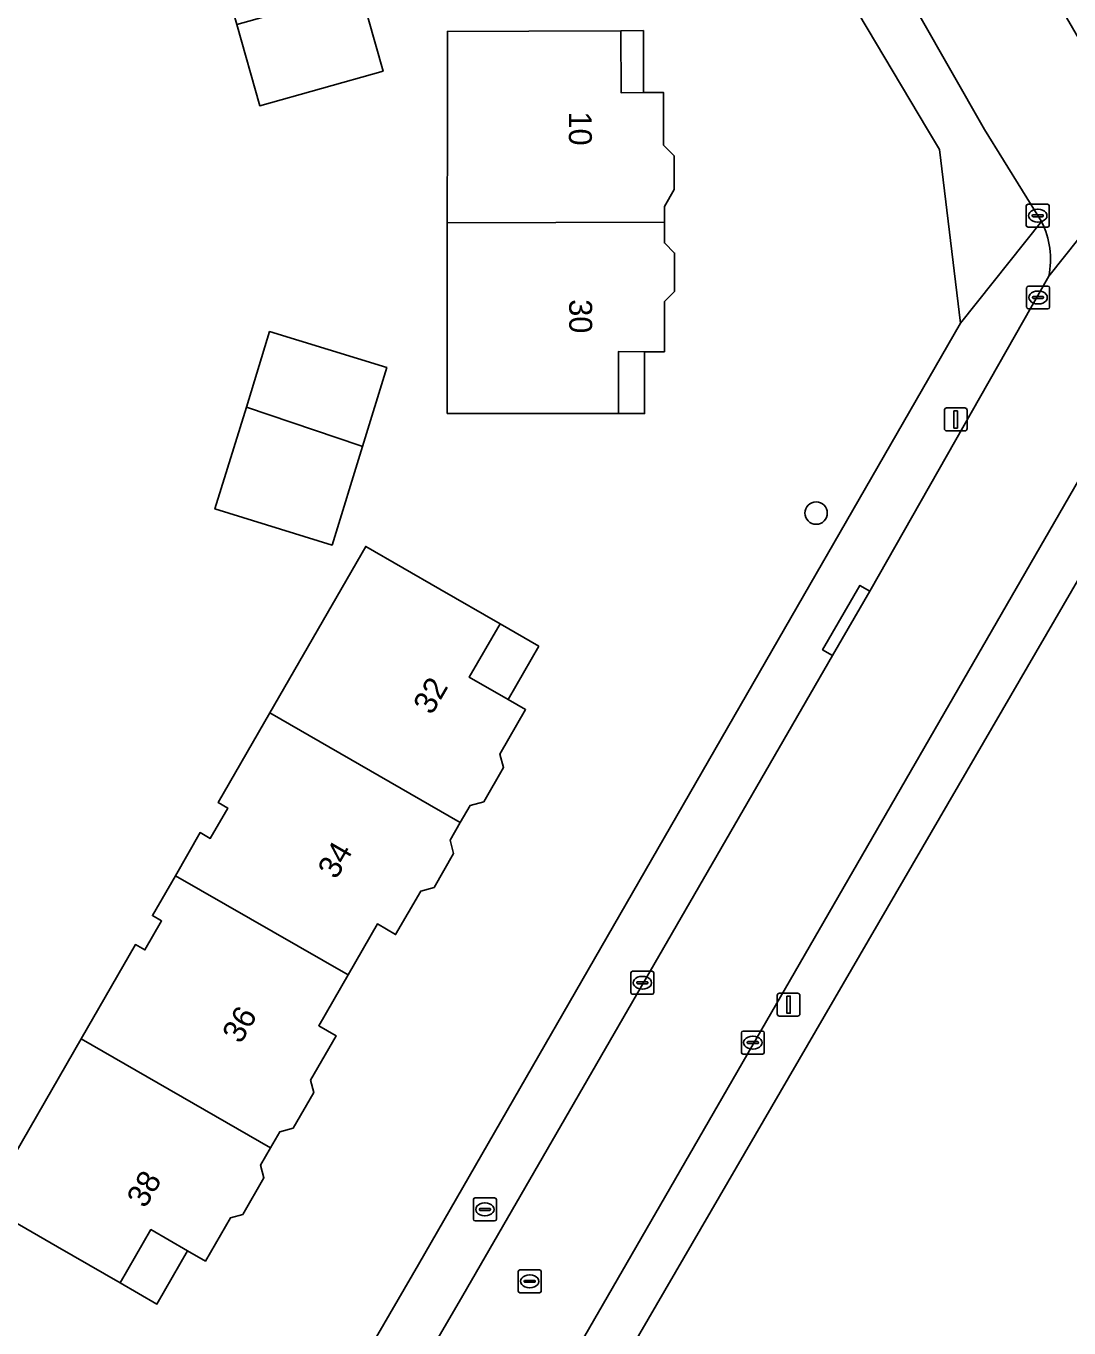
# Model space of a CAD drawing. Extents: x 161772 to 163126, y 383092 to 383917.
# Drawn here: x 162445.1 to 162490.6, y 383697.7 to 383754.5 of the extents above; entities that cross this region are included whole.
import ezdxf

# ---------------------------------------------------------------- set-up
doc = ezdxf.new("R2010")
doc.units = 0
for name, color, linetype in [('IMGEO_Boom', 7, 'Continuous'), ('IMGEO_Brandkraan', 7, 'Continuous'), ('IMGEO_Erf', 7, 'Continuous'), ('IMGEO_Kolk', 7, 'Continuous'), ('IMGEO_Lichtmast', 7, 'Continuous'), ('IMGEO_Pand', 7, 'Continuous'), ('IMGEO_Pand_nummerreeks', 7, 'Continuous'), ('IMGEO_Pand_overbouw', 7, 'Continuous'), ('IMGEO_Rijbaan_lokaal_open', 7, 'Continuous'), ('IMGEO_Rioolput', 7, 'Continuous'), ('IMGEO_Voetpad_open', 7, 'Continuous')]:
    doc.layers.add(name, color=color, linetype=linetype)

msp = doc.modelspace()

# ---------------------------------------------------------------- linework, layer by layer
at = {"layer": 'IMGEO_Boom'}
msp.add_circle((162479.555, 383733.247), 0.489, dxfattribs=at)
at = {"layer": 'IMGEO_Brandkraan'}
for p, q in [((162464.595, 383702.42), (162464.595, 383703.272)), ((162464.67, 383703.346), (162465.522, 383703.346)), ((162465.596, 383703.272), (162465.596, 383702.42)), ((162464.854, 383702.84), (162464.854, 383702.852)), ((162465.292, 383702.803), (162464.894, 383702.803)), ((162464.897, 383702.889), (162465.295, 383702.889)), ((162465.083, 383703.126), (162465.108, 383703.126)), ((162465.338, 383702.852), (162465.338, 383702.84)), ((162465.522, 383702.346), (162464.67, 383702.346)), ((162465.106, 383702.566), (162465.081, 383702.566))]:
    msp.add_line(p, q, dxfattribs=at)
for points in [[(162464.595, 383702.42), (162464.595, 383703.272)], [(162464.67, 383703.346), (162465.522, 383703.346)], [(162465.596, 383703.272), (162465.596, 383702.42)], [(162465.522, 383702.346), (162464.67, 383702.346)]]:
    msp.add_lwpolyline(points, dxfattribs=at)
for centre, radius, start, end in [((162464.672, 383703.27), 0.0765, 91.552, 178.448), ((162464.672, 383703.27), 0.0765, 91.552, 178.448), ((162465.52, 383703.27), 0.0765, 1.552, 88.448), ((162465.52, 383703.27), 0.0765, 1.552, 88.448), ((162464.894, 383702.849), 0.0403, 85.8775, 175.7526), ((162464.891, 383702.839), 0.0366, 178.938, 274.7102), ((162465.295, 383702.846), 0.043, 264.8664, 352.4533), ((162465.299, 383702.851), 0.0386, 1.7309, 96.639), ((162464.672, 383702.422), 0.0765, 181.552, 268.448), ((162464.672, 383702.422), 0.0765, 181.552, 268.448), ((162465.52, 383702.422), 0.0765, 271.552, 358.448), ((162465.52, 383702.422), 0.0765, 271.552, 358.448)]:
    msp.add_arc(centre, radius, start, end, dxfattribs=at)
for centre, major_axis, ratio, start_param, end_param in [((162465.082, 383702.846), (-0.387, 0.002), 0.722429, 4.712389, 7.853982), ((162465.107, 383702.846), (-0.39, 0.002), 0.717154, 1.570796, 4.712389)]:
    msp.add_ellipse(centre, major_axis=major_axis, ratio=ratio, start_param=start_param, end_param=end_param, dxfattribs=at)
at = {"layer": 'IMGEO_Erf'}
for points in [[(162485.854, 383741.542), (162484.939, 383749.123), (162484.417, 383750), (162480.643, 383756.334), (162474.88, 383766.74), (162466.513, 383782.432), (162459.333, 383796.991), (162451.589, 383813.891), (162447.165, 383824.152), (162444.24, 383825.301)], [(162431.598, 383660.768), (162438.96, 383660.462), (162462.2, 383700.441), (162485.854, 383741.542)], [(162493.82, 383735.198), (162454.106, 383666.894), (162451.146, 383661.814), (162451.917, 383659.882), (162542.773, 383655.878), (162547.029, 383661.847), (162543.666, 383666.636), (162514.341, 383708.498)]]:
    msp.add_lwpolyline(points, dxfattribs=at)
for points in [[(162454.266, 383754.582), (162453.265, 383758.123), (162458.656, 383759.639), (162459.652, 383756.096), (162460.651, 383752.544), (162455.269, 383751.031)], [(162463.457, 383750), (162463.458, 383754.277), (162467.014, 383754.291), (162471.031, 383754.307), (162471.042, 383751.598), (162472.024, 383751.602), (162472.898, 383751.606), (162472.897, 383750), (162472.897, 383749.31), (162473.357, 383748.85), (162473.357, 383747.375), (162472.931, 383746.637), (162472.931, 383745.94), (162472.93, 383745.041), (162473.374, 383744.597), (162473.373, 383742.923), (162472.937, 383742.486), (162472.936, 383740.292), (162472.07, 383740.293), (162470.922, 383740.294), (162470.921, 383737.593), (162467.07, 383737.594), (162463.455, 383737.595), (162463.456, 383745.923)], [(162455.699, 383741.172), (162460.81, 383739.596), (162459.746, 383736.146), (162458.422, 383731.852), (162453.312, 383733.428), (162454.683, 383737.874)], [(162447.472, 383710.296), (162449.841, 383714.411), (162450.256, 383714.172), (162450.985, 383715.439), (162450.58, 383715.672), (162451.583, 383717.413), (162452.666, 383719.294), (162453.104, 383719.042), (162453.869, 383720.37), (162453.456, 383720.608), (162455.709, 383724.521), (162459.894, 383731.79), (162463.123, 383729.931), (162465.756, 383728.415), (162464.412, 383726.081), (162466.112, 383725.103), (162466.875, 383724.664), (162465.753, 383722.715), (162465.908, 383722.14), (162465.048, 383720.647), (162464.448, 383720.486), (162464.014, 383719.732), (162463.575, 383718.969), (162463.731, 383718.39), (162462.875, 383716.902), (162462.294, 383716.745), (162461.2, 383714.846), (162460.401, 383715.307), (162459.121, 383713.084), (162457.843, 383710.864), (162458.598, 383710.429), (162457.482, 383708.49), (162457.627, 383707.951), (162456.726, 383706.386), (162456.139, 383706.228), (162455.739, 383705.534), (162455.301, 383704.773), (162455.448, 383704.229), (162454.525, 383702.627), (162453.987, 383702.482), (162452.899, 383700.593), (162452.118, 383701.043), (162450.516, 383701.966), (162449.172, 383699.635), (162446.443, 383701.207), (162443.286, 383703.025)]]:
    msp.add_lwpolyline(points, close=True, dxfattribs=at)
at = {"layer": 'IMGEO_Kolk'}
for p, q in [((162488.73, 383745.803), (162488.73, 383746.655)), ((162488.805, 383746.729), (162489.657, 383746.729)), ((162489.218, 383746.509), (162489.243, 383746.509)), ((162489.731, 383746.655), (162489.731, 383745.803)), ((162488.989, 383746.223), (162488.989, 383746.235)), ((162489.427, 383746.186), (162489.029, 383746.186)), ((162489.032, 383746.272), (162489.43, 383746.272)), ((162489.241, 383745.949), (162489.216, 383745.949)), ((162489.473, 383746.235), (162489.473, 383746.223)), ((162489.657, 383745.729), (162488.805, 383745.729)), ((162488.745, 383742.232), (162488.745, 383743.084)), ((162488.82, 383743.158), (162489.672, 383743.158)), ((162489.746, 383743.084), (162489.746, 383742.232)), ((162489.004, 383742.652), (162489.004, 383742.664)), ((162489.442, 383742.615), (162489.044, 383742.615)), ((162489.047, 383742.701), (162489.445, 383742.701)), ((162489.233, 383742.938), (162489.258, 383742.938)), ((162489.488, 383742.664), (162489.488, 383742.652)), ((162489.672, 383742.158), (162488.82, 383742.158)), ((162489.256, 383742.378), (162489.231, 383742.378)), ((162471.469, 383712.315), (162471.469, 383713.167)), ((162471.544, 383713.241), (162472.396, 383713.241)), ((162471.957, 383713.021), (162471.982, 383713.021)), ((162472.47, 383713.167), (162472.47, 383712.315)), ((162471.728, 383712.735), (162471.728, 383712.747)), ((162472.166, 383712.698), (162471.768, 383712.698)), ((162471.771, 383712.784), (162472.169, 383712.784)), ((162471.98, 383712.461), (162471.955, 383712.461)), ((162472.212, 383712.747), (162472.212, 383712.735)), ((162472.396, 383712.241), (162471.544, 383712.241)), ((162476.366, 383710.628), (162477.218, 383710.628)), ((162476.291, 383709.702), (162476.291, 383710.554)), ((162476.55, 383710.122), (162476.55, 383710.134)), ((162476.988, 383710.085), (162476.59, 383710.085)), ((162476.593, 383710.171), (162476.991, 383710.171)), ((162476.779, 383710.408), (162476.804, 383710.408)), ((162477.034, 383710.134), (162477.034, 383710.122)), ((162477.292, 383710.554), (162477.292, 383709.702)), ((162477.218, 383709.628), (162476.366, 383709.628)), ((162476.802, 383709.848), (162476.777, 383709.848))]:
    msp.add_line(p, q, dxfattribs=at)
for points in [[(162488.73, 383745.803), (162488.73, 383746.655)], [(162488.805, 383746.729), (162489.657, 383746.729)], [(162489.731, 383746.655), (162489.731, 383745.803)], [(162489.657, 383745.729), (162488.805, 383745.729)], [(162488.745, 383742.232), (162488.745, 383743.084)], [(162488.82, 383743.158), (162489.672, 383743.158)], [(162489.746, 383743.084), (162489.746, 383742.232)], [(162489.672, 383742.158), (162488.82, 383742.158)], [(162471.469, 383712.315), (162471.469, 383713.167)], [(162471.544, 383713.241), (162472.396, 383713.241)], [(162472.47, 383713.167), (162472.47, 383712.315)], [(162472.396, 383712.241), (162471.544, 383712.241)], [(162476.366, 383710.628), (162477.218, 383710.628)], [(162476.291, 383709.702), (162476.291, 383710.554)], [(162477.292, 383710.554), (162477.292, 383709.702)], [(162477.218, 383709.628), (162476.366, 383709.628)]]:
    msp.add_lwpolyline(points, dxfattribs=at)
for centre, radius, start, end in [((162488.807, 383746.653), 0.0765, 91.552, 178.448), ((162488.807, 383746.653), 0.0765, 91.552, 178.448), ((162489.655, 383746.653), 0.0765, 1.552, 88.448), ((162489.655, 383746.653), 0.0765, 1.552, 88.448), ((162488.807, 383745.805), 0.0765, 181.552, 268.448), ((162488.807, 383745.805), 0.0765, 181.552, 268.448), ((162489.029, 383746.232), 0.0403, 85.8775, 175.7526), ((162489.026, 383746.222), 0.0366, 178.938, 274.7102), ((162489.43, 383746.229), 0.043, 264.8664, 352.4533), ((162489.434, 383746.234), 0.0386, 1.7309, 96.639), ((162489.655, 383745.805), 0.0765, 271.552, 358.448), ((162489.655, 383745.805), 0.0765, 271.552, 358.448), ((162488.822, 383743.082), 0.0765, 91.552, 178.448), ((162488.822, 383743.082), 0.0765, 91.552, 178.448), ((162489.67, 383743.082), 0.0765, 1.552, 88.448), ((162489.67, 383743.082), 0.0765, 1.552, 88.448), ((162489.044, 383742.661), 0.0403, 85.8775, 175.7526), ((162489.041, 383742.651), 0.0366, 178.938, 274.7102), ((162489.445, 383742.658), 0.043, 264.8664, 352.4533), ((162489.449, 383742.663), 0.0386, 1.7309, 96.639), ((162488.822, 383742.234), 0.0765, 181.552, 268.448), ((162488.822, 383742.234), 0.0765, 181.552, 268.448), ((162489.67, 383742.234), 0.0765, 271.552, 358.448), ((162489.67, 383742.234), 0.0765, 271.552, 358.448), ((162471.546, 383713.165), 0.0765, 91.552, 178.448), ((162471.546, 383713.165), 0.0765, 91.552, 178.448), ((162472.394, 383713.165), 0.0765, 1.552, 88.448), ((162472.394, 383713.165), 0.0765, 1.552, 88.448), ((162471.546, 383712.317), 0.0765, 181.552, 268.448), ((162471.546, 383712.317), 0.0765, 181.552, 268.448), ((162471.768, 383712.744), 0.0403, 85.8775, 175.7526), ((162471.765, 383712.734), 0.0366, 178.938, 274.7102), ((162472.169, 383712.741), 0.043, 264.8664, 352.4533), ((162472.173, 383712.746), 0.0386, 1.7309, 96.639), ((162472.394, 383712.317), 0.0765, 271.552, 358.448), ((162472.394, 383712.317), 0.0765, 271.552, 358.448), ((162476.368, 383710.552), 0.0765, 91.552, 178.448), ((162476.368, 383710.552), 0.0765, 91.552, 178.448), ((162477.216, 383710.552), 0.0765, 1.552, 88.448), ((162477.216, 383710.552), 0.0765, 1.552, 88.448), ((162476.59, 383710.131), 0.0403, 85.8775, 175.7526), ((162476.587, 383710.121), 0.0366, 178.938, 274.7102), ((162476.991, 383710.128), 0.043, 264.8664, 352.4533), ((162476.995, 383710.133), 0.0386, 1.7309, 96.639), ((162476.368, 383709.704), 0.0765, 181.552, 268.448), ((162476.368, 383709.704), 0.0765, 181.552, 268.448), ((162477.216, 383709.704), 0.0765, 271.552, 358.448), ((162477.216, 383709.704), 0.0765, 271.552, 358.448)]:
    msp.add_arc(centre, radius, start, end, dxfattribs=at)
for centre, major_axis, ratio, start_param, end_param in [((162489.217, 383746.229), (-0.387, 0.002), 0.722429, 4.712389, 7.853982), ((162489.242, 383746.229), (-0.39, 0.002), 0.717154, 1.570796, 4.712389), ((162489.232, 383742.658), (-0.387, 0.002), 0.722429, 4.712389, 7.853982), ((162489.257, 383742.658), (-0.39, 0.002), 0.717154, 1.570796, 4.712389), ((162471.956, 383712.741), (-0.387, 0.002), 0.722429, 4.712389, 7.853982), ((162471.981, 383712.741), (-0.39, 0.002), 0.717154, 1.570796, 4.712389), ((162476.778, 383710.128), (-0.387, 0.002), 0.722429, 4.712389, 7.853982), ((162476.803, 383710.128), (-0.39, 0.002), 0.717154, 1.570796, 4.712389)]:
    msp.add_ellipse(centre, major_axis=major_axis, ratio=ratio, start_param=start_param, end_param=end_param, dxfattribs=at)
at = {"layer": 'IMGEO_Lichtmast'}
for p, q in [((162485.152, 383736.935), (162485.152, 383737.735)), ((162485.152, 383737.735), (162485.152, 383736.935)), ((162485.252, 383737.835), (162486.042, 383737.835)), ((162486.042, 383737.835), (162485.252, 383737.835)), ((162486.142, 383737.735), (162486.142, 383736.935)), ((162486.142, 383736.935), (162486.142, 383737.735)), ((162486.042, 383736.835), (162485.252, 383736.835)), ((162485.252, 383736.835), (162486.042, 383736.835)), ((162477.958, 383712.286), (162478.748, 383712.286)), ((162478.748, 383712.286), (162477.958, 383712.286)), ((162477.858, 383711.386), (162477.858, 383712.186)), ((162477.858, 383712.186), (162477.858, 383711.386)), ((162478.848, 383712.186), (162478.848, 383711.386)), ((162478.848, 383711.386), (162478.848, 383712.186)), ((162478.748, 383711.286), (162477.958, 383711.286)), ((162477.958, 383711.286), (162478.748, 383711.286))]:
    msp.add_line(p, q, dxfattribs=at)
for points in [[(162485.572, 383737.71), (162485.722, 383737.71), (162485.722, 383736.96), (162485.572, 383736.96), (162485.572, 383737.71)], [(162478.278, 383712.161), (162478.428, 383712.161), (162478.428, 383711.411), (162478.278, 383711.411), (162478.278, 383712.161)]]:
    msp.add_lwpolyline(points, dxfattribs=at)
for centre, start, end in [((162485.252, 383737.735), 90, 180), ((162485.252, 383737.735), 90, 180), ((162486.042, 383737.735), 0, 90), ((162486.042, 383737.735), 360, 90), ((162485.252, 383736.935), 180, 270), ((162485.252, 383736.935), 180, 270), ((162486.042, 383736.935), 270, 0), ((162486.042, 383736.935), 270, 0), ((162477.958, 383712.186), 90, 180), ((162477.958, 383712.186), 90, 180), ((162478.748, 383712.186), 0, 90), ((162478.748, 383712.186), 360, 90), ((162477.958, 383711.386), 180, 270), ((162477.958, 383711.386), 180, 270), ((162478.748, 383711.386), 270, 0), ((162478.748, 383711.386), 270, 0)]:
    msp.add_arc(centre, 0.1, start, end, dxfattribs=at)
at = {"layer": 'IMGEO_Pand'}
for points in [[(162459.652, 383756.096), (162454.266, 383754.582), (162455.269, 383751.031), (162460.651, 383752.544)], [(162472.898, 383751.606), (162472.024, 383751.602), (162471.042, 383751.598), (162471.031, 383754.307), (162467.014, 383754.291), (162463.458, 383754.277), (162463.457, 383750), (162463.456, 383745.923), (162472.931, 383745.94), (162472.931, 383746.637), (162473.357, 383747.375), (162473.357, 383748.85), (162472.897, 383749.31), (162472.897, 383750)], [(162472.937, 383742.486), (162473.373, 383742.923), (162473.374, 383744.597), (162472.93, 383745.041), (162472.931, 383745.94), (162463.456, 383745.923), (162463.455, 383737.595), (162467.07, 383737.594), (162470.921, 383737.593), (162470.922, 383740.294), (162472.07, 383740.293), (162472.936, 383740.292)], [(162459.746, 383736.146), (162460.81, 383739.596), (162455.699, 383741.172), (162454.683, 383737.874), (162459.638, 383736.192)], [(162459.746, 383736.146), (162459.638, 383736.192), (162454.683, 383737.874), (162453.312, 383733.428), (162458.422, 383731.852)], [(162465.756, 383728.415), (162463.123, 383729.931), (162459.894, 383731.79), (162455.709, 383724.521), (162464.014, 383719.732), (162464.448, 383720.486), (162465.048, 383720.647), (162465.908, 383722.14), (162465.753, 383722.715), (162466.875, 383724.664), (162466.112, 383725.103), (162464.412, 383726.081)], [(162464.014, 383719.732), (162455.709, 383724.521), (162453.456, 383720.608), (162453.869, 383720.37), (162453.104, 383719.042), (162452.666, 383719.294), (162451.583, 383717.413), (162459.121, 383713.084), (162460.401, 383715.307), (162461.2, 383714.846), (162462.294, 383716.745), (162462.875, 383716.902), (162463.731, 383718.39), (162463.575, 383718.969)], [(162459.121, 383713.084), (162451.583, 383717.413), (162450.58, 383715.672), (162450.985, 383715.439), (162450.256, 383714.172), (162449.841, 383714.411), (162447.472, 383710.296), (162455.739, 383705.534), (162456.139, 383706.228), (162456.726, 383706.386), (162457.627, 383707.951), (162457.482, 383708.49), (162458.598, 383710.429), (162457.843, 383710.864)], [(162455.448, 383704.229), (162455.301, 383704.773), (162455.739, 383705.534), (162447.472, 383710.296), (162443.286, 383703.025), (162446.443, 383701.207), (162449.172, 383699.635), (162450.516, 383701.966), (162452.118, 383701.043), (162452.899, 383700.593), (162453.987, 383702.482), (162454.525, 383702.627)]]:
    msp.add_lwpolyline(points, close=True, dxfattribs=at)
at = {"layer": 'IMGEO_Pand_overbouw'}
for points in [[(162472.013, 383754.311), (162471.031, 383754.307), (162471.042, 383751.598), (162472.024, 383751.602)], [(162472.07, 383740.293), (162470.922, 383740.294), (162470.921, 383737.593), (162472.069, 383737.593)], [(162467.456, 383727.436), (162465.756, 383728.415), (162464.412, 383726.081), (162466.112, 383725.103)], [(162452.118, 383701.043), (162450.516, 383701.966), (162449.172, 383699.635), (162450.776, 383698.712)]]:
    msp.add_lwpolyline(points, close=True, dxfattribs=at)
at = {"layer": 'IMGEO_Rijbaan_lokaal_open'}
for points in [[(162609.981, 383834.617), (162609.711, 383834.441), (162601.586, 383829.152), (162598.444, 383827.106), (162575.475, 383812.152), (162571.181, 383809.357), (162548.117, 383794.341), (162542.986, 383791.001), (162530.647, 383782.968), (162528.319, 383781.319), (162525.197, 383778.738), (162500, 383755.267), (162496.21, 383751.744), (162489.708, 383743.589), (162481.896, 383729.841), (162480.272, 383727.03), (162464.126, 383699.08), (162460.904, 383693.54), (162457.996, 383688.451), (162457.133, 383686.988), (162445.213, 383666.791), (162448.218, 383665.055), (162449.187, 383666.751)], [(162491.894, 383752.458), (162485.881, 383762.815), (162479.947, 383773.699), (162476.836, 383779.557), (162472.961, 383787.158), (162467.97, 383784.613), (162468.806, 383782.99), (162470.77, 383784.001), (162473.86, 383777.942), (162471.97, 383776.911), (162478.906, 383764.032), (162481.143, 383760.106), (162486.899, 383750), (162489.396, 383745.969)], [(162452.585, 383668.521), (162462.665, 383685.559), (162471.089, 383700.148), (162492.477, 383737.212), (162498.421, 383747.134), (162498.965, 383747.627), (162500, 383748.527), (162501.581, 383750), (162523.583, 383770.443), (162528.764, 383775.257), (162529.581, 383775.985)], [(162489.708, 383743.589), (162496.21, 383751.744)]]:
    msp.add_lwpolyline(points, dxfattribs=at)
msp.add_arc((162486.166, 383744.335), 3.619, 348.1022, 26.8347, dxfattribs=at)
at = {"layer": 'IMGEO_Rioolput'}
for p, q in [((162466.553, 383699.28), (162466.553, 383700.132)), ((162466.628, 383700.206), (162467.48, 383700.206)), ((162467.041, 383699.986), (162467.066, 383699.986)), ((162467.554, 383700.132), (162467.554, 383699.28)), ((162467.48, 383699.206), (162466.628, 383699.206)), ((162466.812, 383699.7), (162466.812, 383699.712)), ((162467.25, 383699.663), (162466.852, 383699.663)), ((162466.855, 383699.749), (162467.253, 383699.749)), ((162467.064, 383699.426), (162467.039, 383699.426)), ((162467.296, 383699.712), (162467.296, 383699.7))]:
    msp.add_line(p, q, dxfattribs=at)
for points in [[(162466.553, 383699.28), (162466.553, 383700.132)], [(162466.628, 383700.206), (162467.48, 383700.206)], [(162467.554, 383700.132), (162467.554, 383699.28)], [(162467.48, 383699.206), (162466.628, 383699.206)]]:
    msp.add_lwpolyline(points, dxfattribs=at)
for centre, radius, start, end in [((162466.63, 383700.13), 0.0765, 91.552, 178.448), ((162466.63, 383700.13), 0.0765, 91.552, 178.448), ((162467.478, 383700.13), 0.0765, 1.552, 88.448), ((162467.478, 383700.13), 0.0765, 1.552, 88.448), ((162466.63, 383699.282), 0.0765, 181.552, 268.448), ((162466.63, 383699.282), 0.0765, 181.552, 268.448), ((162466.852, 383699.709), 0.0403, 85.8775, 175.7526), ((162466.849, 383699.699), 0.0366, 178.938, 274.7102), ((162467.253, 383699.706), 0.043, 264.8664, 352.4533), ((162467.257, 383699.711), 0.0386, 1.7309, 96.639), ((162467.478, 383699.282), 0.0765, 271.552, 358.448), ((162467.478, 383699.282), 0.0765, 271.552, 358.448)]:
    msp.add_arc(centre, radius, start, end, dxfattribs=at)
for centre, major_axis, ratio, start_param, end_param in [((162467.04, 383699.706), (-0.387, 0.002), 0.722429, 4.712389, 7.853982), ((162467.065, 383699.706), (-0.39, 0.002), 0.717154, 1.570796, 4.712389)]:
    msp.add_ellipse(centre, major_axis=major_axis, ratio=ratio, start_param=start_param, end_param=end_param, dxfattribs=at)
at = {"layer": 'IMGEO_Voetpad_open'}
for points in [[(162480.643, 383756.334), (162484.417, 383750), (162484.939, 383749.123), (162485.854, 383741.542), (162489.396, 383745.969), (162486.899, 383750), (162481.143, 383760.106)], [(162489.396, 383745.969), (162485.854, 383741.542), (162462.2, 383700.441), (162438.96, 383660.462), (162441.151, 383659.8), (162445.213, 383666.791), (162457.133, 383686.988), (162456.672, 383687.256), (162460.472, 383693.791), (162460.904, 383693.54), (162464.126, 383699.08), (162480.272, 383727.03), (162479.84, 383727.278), (162481.466, 383730.089), (162481.896, 383729.841), (162489.708, 383743.589)], [(162492.477, 383737.212), (162471.089, 383700.148), (162462.665, 383685.559), (162452.585, 383668.521)], [(162449.187, 383666.751), (162448.218, 383665.055), (162446.03, 383661.226), (162451.146, 383661.814), (162454.106, 383666.894), (162493.82, 383735.198)]]:
    msp.add_lwpolyline(points, dxfattribs=at)
msp.add_lwpolyline([(162481.896, 383729.841), (162481.466, 383730.089), (162479.84, 383727.278), (162480.272, 383727.03)], close=True, dxfattribs=at)
msp.add_arc((162486.166, 383744.335), 3.619, 348.1022, 26.8347, dxfattribs=at)

# ---------------------------------------------------------------- texts
at = {"layer": 'IMGEO_Pand_nummerreeks'}
for s, rotation, p in [('10', 270.2347, (162468.76, 383750.776)), ('30', 270.1488, (162468.776, 383742.58)), ('32', 59.8569, (162462.775, 383724.394)), ('34', 59.8563, (162458.606, 383717.216)), ('36', 59.8563, (162454.436, 383710.035)), ('38', 59.8569, (162450.268, 383702.856))]:
    msp.add_text(s, height=1, rotation=rotation, dxfattribs=at).set_placement(p)

doc.saveas('drawing.dxf')
